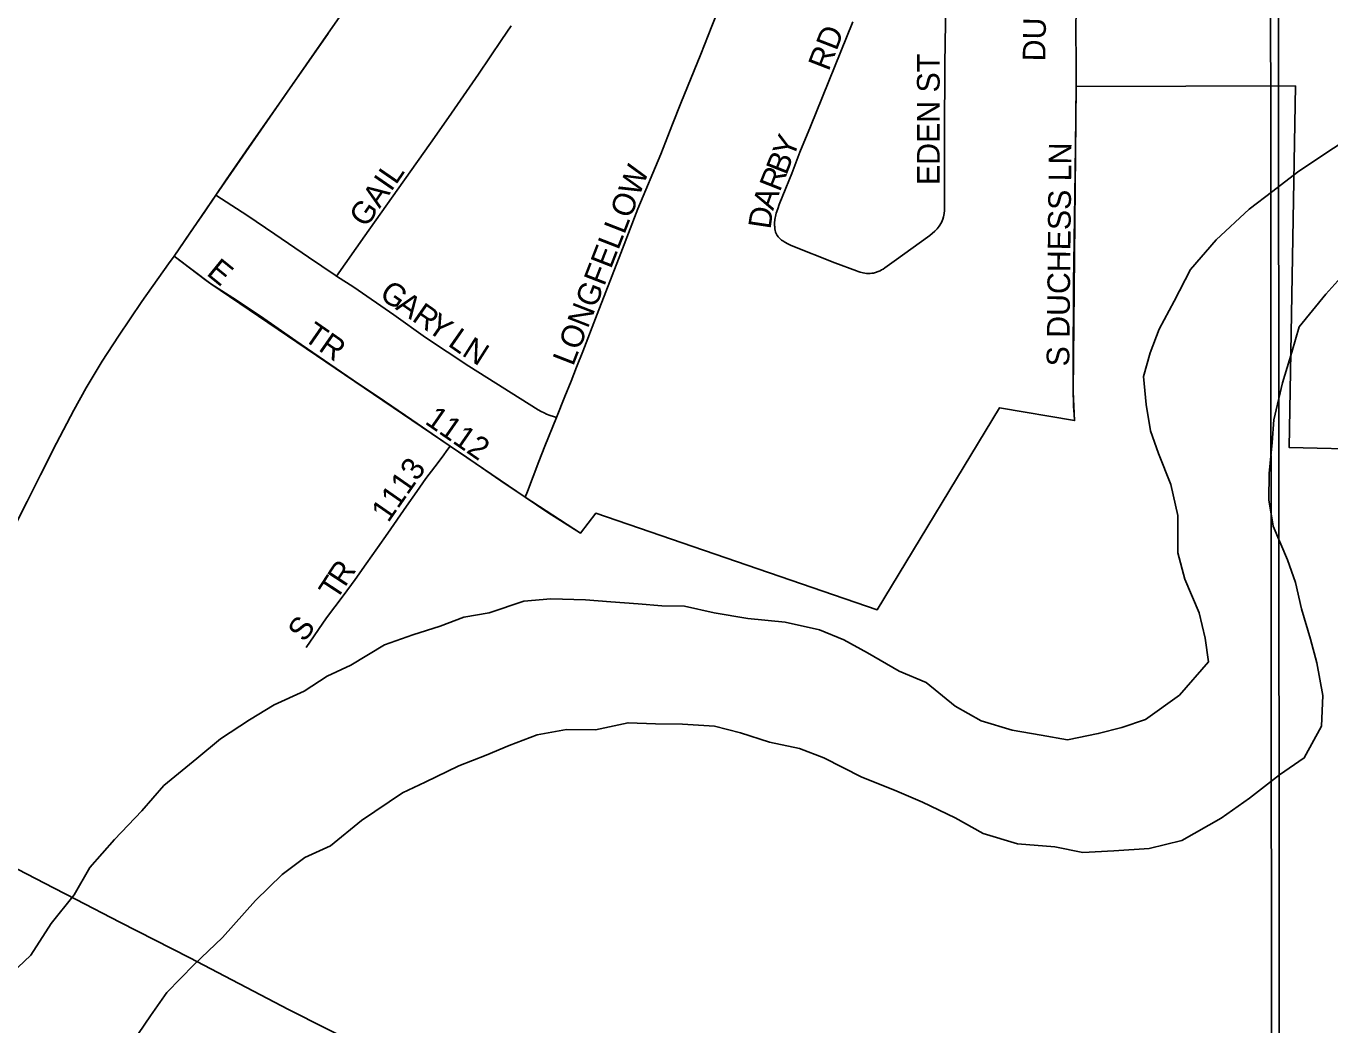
# Model space of a CAD drawing. Extents: x 0 to 34, y 0 to 22.
# Drawn here: x 5.2041 to 5.4766, y 17.9272 to 18.1359 of the extents above; entities that cross this region are included whole.
import ezdxf

# ---------------------------------------------------------------- set-up
doc = ezdxf.new("R2010")
doc.units = 0
for name, color, linetype in [('GM_X_City_Street', 7, 'Continuous'), ('GM_X_City_Street_Text', 7, 'Continuous'), ('GM_X_Corporation', 7, 'Continuous'), ('GM_X_Major_River', 7, 'Continuous'), ('GM_X_Section', 7, 'Continuous'), ('GM_X_State_Route', 7, 'Continuous'), ('GM_X_Township', 7, 'Continuous'), ('GM_X_Township_Subdivision', 7, 'Continuous'), ('GM_X_Township_Subdivision_Text', 7, 'Continuous'), ('GM_X_US_Route', 7, 'Continuous')]:
    doc.layers.add(name, color=color, linetype=linetype)

msp = doc.modelspace()

# ---------------------------------------------------------------- linework, layer by layer
at = {"layer": 'GM_X_City_Street'}
for points in [[(5.31491, 18.05412), (5.31665, 18.05852), (5.31797, 18.06171), (5.31914, 18.06468), (5.32043, 18.06789), (5.32343, 18.0757), (5.32836, 18.08845), (5.33197, 18.09772), (5.33671, 18.1092), (5.33919, 18.11542), (5.34093, 18.11983), (5.34511, 18.13007), (5.34742, 18.13595), (5.35285, 18.14963), (5.35611, 18.15806), (5.3576, 18.16181), (5.35936, 18.16612), (5.36064, 18.16926), (5.36179, 18.1721), (5.36393, 18.17761), (5.36543, 18.18125), (5.36649, 18.18391), (5.36766, 18.18698), (5.36774, 18.18718)], [(5.36128, 18.09188), (5.36152, 18.09162), (5.36172, 18.09143), (5.36196, 18.09122), (5.36223, 18.09102), (5.36267, 18.09075), (5.36326, 18.09042), (5.36398, 18.09008), (5.37309, 18.08645), (5.37764, 18.08475), (5.378, 18.08462), (5.37842, 18.0845), (5.37902, 18.08435), (5.37972, 18.08425), (5.38, 18.08423), (5.3803, 18.08423), (5.38052, 18.08424), (5.38084, 18.08428), (5.38117, 18.08432), (5.38158, 18.08442), (5.38216, 18.08462), (5.38257, 18.08481), (5.38287, 18.08496), (5.38319, 18.08516), (5.38356, 18.0854), (5.38552, 18.08679), (5.39298, 18.09219), (5.39399, 18.09304), (5.39453, 18.09356), (5.39494, 18.0941), (5.39539, 18.09486), (5.39567, 18.09556), (5.39581, 18.09607), (5.39593, 18.09674), (5.396, 18.09737), (5.39602, 18.09778), (5.39604, 18.09879), (5.39601, 18.11342), (5.39608, 18.12772), (5.39618, 18.13263), (5.39629, 18.13982)], [(5.42355, 18.12392), (5.42354, 18.12596), (5.42354, 18.12875), (5.42349, 18.13461), (5.42352, 18.14019)], [(5.26896, 18.08369), (5.27485, 18.09212), (5.28048, 18.1), (5.28863, 18.11149), (5.29236, 18.11686), (5.29865, 18.1259), (5.30349, 18.13315), (5.30548, 18.13601)], [(5.36128, 18.09188), (5.36112, 18.09207), (5.36103, 18.0922), (5.3609, 18.09243), (5.36083, 18.09257), (5.36073, 18.09284), (5.3607, 18.09294), (5.36065, 18.09318), (5.36059, 18.09355), (5.36056, 18.09382), (5.36054, 18.09406), (5.36053, 18.09422), (5.36052, 18.09455), (5.36053, 18.09486), (5.36056, 18.09536), (5.36058, 18.09552), (5.36063, 18.09587), (5.36069, 18.09615), (5.36086, 18.09681), (5.36117, 18.09774), (5.3615, 18.09864), (5.36289, 18.10204), (5.36411, 18.10515), (5.36582, 18.10958), (5.36805, 18.11497), (5.37684, 18.13684)], [(5.42321, 18.05349), (5.42311, 18.05476), (5.42297, 18.05644), (5.42289, 18.06019), (5.42292, 18.06328), (5.42294, 18.06659), (5.42301, 18.07964), (5.423, 18.08256), (5.42305, 18.0864), (5.42337, 18.10557), (5.42346, 18.11674), (5.42355, 18.12392)], [(5.24375, 18.10061), (5.24492, 18.09983), (5.25019, 18.09641), (5.25608, 18.09247), (5.2631, 18.08765), (5.26865, 18.08389), (5.26896, 18.08369)], [(5.26896, 18.08369), (5.27257, 18.08134), (5.28096, 18.07557), (5.28759, 18.07085), (5.29664, 18.06486), (5.3111, 18.05574), (5.31172, 18.05539), (5.31233, 18.05508), (5.31288, 18.05485), (5.31361, 18.05457), (5.31428, 18.05434), (5.31491, 18.05412)], [(5.30838, 18.03749), (5.30887, 18.03869), (5.31127, 18.04494), (5.31252, 18.04811), (5.31491, 18.05412)]]:
    msp.add_lwpolyline(points, dxfattribs=at)
at = {"layer": 'GM_X_Corporation'}
msp.add_lwpolyline([(5.48572, 18.04745), (5.46805, 18.04787), (5.46939, 18.12343), (5.42355, 18.12329), (5.42291, 18.05951), (5.42321, 18.05349), (5.40754, 18.05615), (5.38193, 18.0139), (5.32319, 18.03414), (5.31995, 18.02992), (5.30838, 18.03749), (5.29271, 18.04814), (5.2427, 18.08206), (5.235, 18.08786), (5.24375, 18.10061), (5.25689, 18.11963), (5.26723, 18.13446), (5.27949, 18.152)], dxfattribs=at)
at = {"layer": 'GM_X_Major_River'}
for points in [[(5.48431, 18.11494), (5.47592, 18.1095), (5.46982, 18.10537), (5.46467, 18.10142), (5.45971, 18.09767), (5.45283, 18.09127), (5.44747, 18.08505), (5.44401, 18.07843), (5.44093, 18.07258), (5.439, 18.06766), (5.43764, 18.06273), (5.43816, 18.05685), (5.43907, 18.05134), (5.44075, 18.04658), (5.44335, 18.04011), (5.44482, 18.03365), (5.44477, 18.02587), (5.44625, 18.02036), (5.44923, 18.01331), (5.45052, 18.00799), (5.45124, 18.00305)], [(5.22506, 17.92166), (5.23005, 17.92903), (5.2335, 17.93393), (5.23923, 17.93977), (5.24516, 17.94542), (5.25204, 17.95315), (5.25759, 17.95861), (5.26236, 17.96218), (5.26768, 17.9646), (5.27417, 17.96987), (5.28275, 17.97568), (5.28751, 17.97792), (5.29456, 17.98129), (5.30027, 17.98352), (5.30502, 17.98557), (5.31092, 17.9878), (5.317, 17.98889), (5.32307, 17.98885), (5.32991, 17.99031), (5.3356, 17.99008), (5.34129, 17.99004), (5.34793, 17.98961), (5.35342, 17.98824), (5.35948, 17.98629), (5.36573, 17.98492), (5.37084, 17.98298), (5.37878, 17.97894), (5.38559, 17.97623), (5.39145, 17.97372), (5.39826, 17.97044), (5.40412, 17.96717), (5.41131, 17.96503), (5.41909, 17.9644), (5.42496, 17.96322), (5.43141, 17.96355), (5.43882, 17.96406), (5.44566, 17.96572), (5.45385, 17.9704), (5.45976, 17.97453), (5.46606, 17.97941), (5.47121, 17.98298), (5.47486, 17.98959), (5.4751, 17.99604), (5.47382, 18.00288), (5.47253, 18.00782), (5.47068, 18.0141), (5.46939, 18.01961), (5.46771, 18.02437), (5.46473, 18.03141), (5.46382, 18.03692), (5.46386, 18.04242), (5.46448, 18.04887), (5.46489, 18.05361), (5.46666, 18.06137), (5.4686, 18.06781), (5.47016, 18.07311), (5.47571, 18.0799), (5.48011, 18.0848)], [(5.45124, 18.00305), (5.44512, 17.99608), (5.43806, 17.99101), (5.43312, 17.98934), (5.42818, 17.98805), (5.42172, 17.98677), (5.41622, 17.98776), (5.41016, 17.98876), (5.40372, 17.9907), (5.39824, 17.99378), (5.39221, 17.99876), (5.38653, 18.00108), (5.37992, 18.00492), (5.375, 18.00762), (5.3699, 18.00974), (5.3627, 18.01132), (5.35493, 18.01213), (5.34791, 18.01333), (5.34166, 18.0147), (5.33692, 18.01474), (5.33199, 18.01515), (5.3263, 18.01558), (5.32099, 18.016), (5.31378, 18.01624), (5.30809, 18.01572), (5.30086, 18.0133), (5.29554, 18.0124), (5.2906, 18.01054), (5.28489, 18.00868), (5.27899, 18.00664), (5.27194, 18.00233), (5.26699, 18.00009), (5.26223, 17.9969), (5.25595, 17.9941), (5.2508, 17.99091), (5.2447, 17.98698), (5.23974, 17.98284), (5.23287, 17.9772), (5.22827, 17.97192), (5.22254, 17.96589), (5.21737, 17.96005), (5.21411, 17.95438), (5.20932, 17.94835), (5.2051, 17.94174), (5.19822, 17.93534)]]:
    msp.add_lwpolyline(points, dxfattribs=at)
at = {"layer": 'GM_X_Section'}
for points in [[(5.99052, 18.41894), (5.98372, 17.92012), (5.4644, 17.92291), (5.46396, 18.4161)], [(5.46396, 18.4161), (5.4644, 17.92291), (5.46435, 17.9159), (4.95614, 17.90875), (4.95692, 18.41406), (5.46379, 18.41876)]]:
    msp.add_lwpolyline(points, close=True, dxfattribs=at)
at = {"layer": 'GM_X_State_Route'}
for points in [[(5.25071, 18.11074), (5.25689, 18.11963), (5.25813, 18.12142), (5.2672, 18.13442), (5.26723, 18.13446), (5.27949, 18.152)], [(5.235, 18.08787), (5.23843, 18.09288), (5.24145, 18.09716), (5.24375, 18.10061), (5.24589, 18.10381), (5.25071, 18.11074)], [(5.17507, 17.9766), (5.17519, 17.97684), (5.1764, 17.97936), (5.17887, 17.98437), (5.18119, 17.98911), (5.18552, 17.99806), (5.18796, 18.00308), (5.18958, 18.00643), (5.19204, 18.01146), (5.19541, 18.01846), (5.19784, 18.02349), (5.20017, 18.02823), (5.20164, 18.03132), (5.20206, 18.03216), (5.20429, 18.03659), (5.20711, 18.04213), (5.21047, 18.04878), (5.21406, 18.05568), (5.21663, 18.06031), (5.21999, 18.06592), (5.22337, 18.07116), (5.2283, 18.07834), (5.23384, 18.08622), (5.235, 18.08787)]]:
    msp.add_lwpolyline(points, dxfattribs=at)
at = {"layer": 'GM_X_Township'}
for points in [[(4.32513, 17.40324), (4.77846, 17.40425), (4.99421, 17.40763), (5.46352, 17.41199), (5.46485, 17.53523), (5.46518, 17.63837), (5.46592, 17.82417), (5.46606, 17.86097), (5.46575, 18.22108), (5.4678, 18.39922), (5.46813, 18.42722), (5.46918, 18.51868), (5.46955, 18.55069), (5.47024, 18.61055), (5.47055, 18.63752), (5.47095, 18.67198), (5.47122, 18.69589), (5.47192, 18.75628), (5.47212, 18.77357), (5.47293, 18.84412), (5.47565, 19.08008)], [(6.97838, 17.41123), (6.85112, 17.41144), (6.74587, 17.41079), (6.41604, 17.41268), (6.21985, 17.41235), (5.85482, 17.41232), (5.46352, 17.41199), (5.46485, 17.53523), (5.46518, 17.63837), (5.46592, 17.82417), (5.46606, 17.86097), (5.46575, 18.22108), (5.4678, 18.39922), (5.46813, 18.42722), (5.46918, 18.51868), (5.46955, 18.55069), (5.47024, 18.61055), (5.47055, 18.63752), (5.47095, 18.67198), (5.47122, 18.69589), (5.47192, 18.75628), (5.47212, 18.77357), (5.47293, 18.84412), (5.47565, 19.08008)]]:
    msp.add_lwpolyline(points, dxfattribs=at)
at = {"layer": 'GM_X_Township_Subdivision'}
for points in [[(5.235, 18.08787), (5.24174, 18.08273), (5.2427, 18.08206), (5.24805, 18.07864), (5.25308, 18.0753), (5.26049, 18.07017), (5.27246, 18.0619), (5.27768, 18.05843), (5.28473, 18.05363), (5.29009, 18.04994), (5.29271, 18.04814)], [(5.26264, 18.00606), (5.26687, 18.01222), (5.27034, 18.01684), (5.27283, 18.02028), (5.27518, 18.02355), (5.27752, 18.0269), (5.27969, 18.02992), (5.28356, 18.03558), (5.28573, 18.03867), (5.28765, 18.04135), (5.28954, 18.04384), (5.29104, 18.04583), (5.29224, 18.0475), (5.29271, 18.04814)], [(5.29271, 18.04814), (5.29613, 18.0458), (5.29816, 18.04442), (5.30328, 18.04092), (5.30838, 18.03749)], [(5.30838, 18.03749), (5.31315, 18.03428), (5.31995, 18.02992)]]:
    msp.add_lwpolyline(points, dxfattribs=at)
at = {"layer": 'GM_X_US_Route'}
for points in [[(5.17399, 17.97434), (5.20997, 17.95575)], [(5.20997, 17.95575), (5.21454, 17.95339), (5.22364, 17.94867), (5.23832, 17.94119), (5.25896, 17.93036), (5.28284, 17.91834)]]:
    msp.add_lwpolyline(points, dxfattribs=at)

# ---------------------------------------------------------------- texts
at = {"layer": 'GM_X_City_Street_Text'}
for s, height, rotation, p in [('DUCHESS', 0.004735, 89.0167, (5.4171, 18.12853)), ('RD', 0.004735, 68.7512, (5.3718, 18.12635)), ('EDEN ST', 0.004735, 90, (5.39502, 18.10271)), ('Y', 0.00473, 68.4097, (5.36436, 18.1081)), ('S DUCHESS LN', 0.0047348, 89.4104, (5.4221, 18.06478)), ('B', 0.00473, 68.4181, (5.36298, 18.10461)), ('GAIL', 0.004735, 55.4017, (5.27517, 18.09363)), ('LONGFELLOW', 0.004735, 68.7497, (5.31841, 18.0647)), ('R', 0.00473, 68.415, (5.3616, 18.10113)), ('A', 0.00473, 70.1756, (5.3602, 18.09724)), ('D', 0.00473, 81.4898, (5.35965, 18.09336)), ('G', 0.00473, 325.0975, (5.27768, 18.07927)), ('A', 0.00473, 325.0671, (5.28109, 18.07689)), ('R', 0.00473, 325.0808, (5.28451, 18.0745)), ('Y', 0.00473, 325.0977, (5.28758, 18.07236)), ('L', 0.00473, 325.0595, (5.29203, 18.06926)), ('N', 0.00473, 327.5811, (5.29495, 18.06722))]:
    msp.add_text(s, height=height, rotation=rotation, dxfattribs=at).set_placement(p)
at = {"layer": 'GM_X_Township_Subdivision_Text'}
for s, height, rotation, p in [('E', 0.00473, 320.8624, (5.24159, 18.08405)), ('TR', 0.004735, 325.1805, (5.2618, 18.07048)), ('1112', 0.004735, 325.1697, (5.28722, 18.05298)), ('1113', 0.004735, 55.1749, (5.27977, 18.03198)), ('R', 0.00473, 56.8285, (5.27073, 18.01849)), ('T', 0.00473, 56.8329, (5.26891, 18.0157)), ('S', 0.00473, 54.4564, (5.26227, 18.00698))]:
    msp.add_text(s, height=height, rotation=rotation, dxfattribs=at).set_placement(p)

doc.saveas('drawing.dxf')
